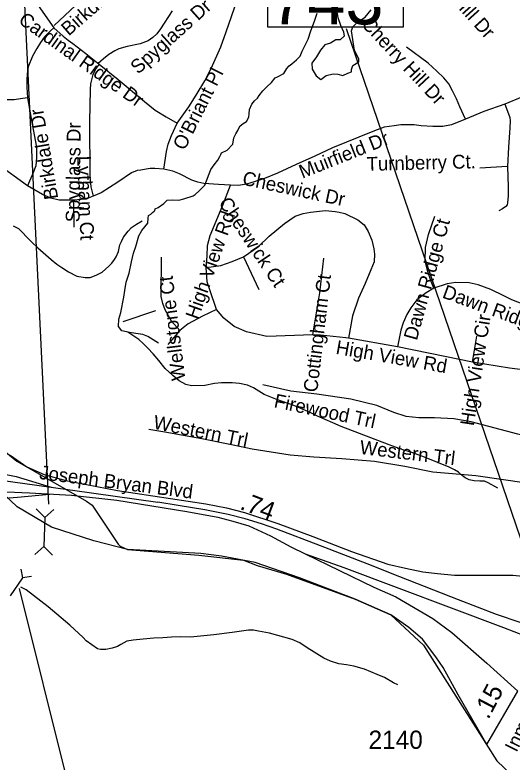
# Model space of a CAD drawing. Extents: x 1662474 to 1856135, y 779280 to 917889.
# Drawn here: x 1725760 to 1729167, y 862785 to 867907 of the extents above; entities that cross this region are included whole.
import ezdxf

# ---------------------------------------------------------------- set-up
doc = ezdxf.new("R2010")
doc.units = 0
for name, color, linetype in [('Exist Hydrographic Creek Single Shore', 7, 'Continuous'), ('Exist Hydrographic Misc Water Feature', 7, 'Continuous'), ('Exist Hydrographic Pond Under 1500 Sq Ft', 7, 'Continuous'), ('Exist Road Non-System Type 51', 7, 'Continuous'), ('Exist Road Non-System Type 51 Label', 7, 'Continuous'), ('Exist Road Primary Interstate Ramp 1 Lane Attributed', 7, 'Continuous'), ('Exist Road Secondary Mileage Hundredths English Label', 7, 'Continuous'), ('Exist Road Secondary Mileage Tenths English Label', 7, 'Continuous'), ('Exist Road Secondary Structure Culvert CELL', 7, 'Continuous'), ('Exist Road Secondary Structure Culvert Number Label', 7, 'Continuous'), ('Exist Road Secondary Structure Standard Bridge Number Label', 7, 'Continuous'), ('Exist Road Secondary Type 51 Attributed', 7, 'Continuous'), ('Exist Road Secondary Type 51 Divided Attributed', 7, 'Continuous'), ('Exist Road Secondary Type 51 Label', 7, 'Continuous'), ('Exist Road Secondary Type 51 Number Label', 7, 'Continuous')]:
    doc.layers.add(name, color=color, linetype=linetype)

msp = doc.modelspace()

# ---------------------------------------------------------------- linework, layer by layer
at = {"layer": 'Exist Hydrographic Creek Single Shore'}
msp.add_lwpolyline([(1726744.1, 865658), (1726671.4, 865701.9), (1726637.2, 865716.6), (1726587.6, 865724.4), (1726544.6, 865731.2), (1726492.4, 865740.7), (1726469.2, 865770.9), (1726472.5, 865821.8), (1726484.8, 865866.7), (1726505.2, 865973.5), (1726512.6, 866018.9), (1726522.9, 866075.3), (1726541.8, 866136), (1726558.2, 866215.5), (1726572.8, 866274), (1726589, 866320.5), (1726609.1, 866394), (1726628.4, 866430.2), (1726650.9, 866454.6), (1726670.6, 866478.8), (1726673.2, 866513.1), (1726675.6, 866533.3), (1726690.8, 866541.2), (1726702.6, 866552.8), (1726712.9, 866562.5), (1726718.4, 866565.9), (1726720.8, 866577.7), (1726740.6, 866587.1), (1726781.4, 866615.8), (1726803.1, 866636.8), (1726842.8, 866639.6), (1726882.1, 866638.1), (1726918.1, 866647), (1726980.6, 866666.7), (1726995.2, 866677.2), (1727023.6, 866702.6), (1727061.1, 866740.2), (1727103.1, 866847.2), (1727124.9, 866879), (1727149.6, 866912.3), (1727163.5, 866937.2), (1727171.4, 866949.6), (1727175.4, 866963), (1727214.1, 866981.4), (1727252.2, 867021.2), (1727261.1, 867064.3), (1727274.5, 867091.3), (1727288.4, 867115.2), (1727294.5, 867130.9), (1727303.1, 867148), (1727324.4, 867163.2), (1727345.9, 867176.9), (1727362.5, 867205.5), (1727365.9, 867228.9), (1727368, 867260.1), (1727383.5, 867295.2), (1727401.2, 867317.8), (1727422.2, 867336.2), (1727434.4, 867354.6), (1727459, 867387.4), (1727485.8, 867414.4), (1727518.4, 867444.4), (1727544.1, 867475.1), (1727560.4, 867483.7), (1727602.9, 867505.2), (1727623.1, 867540.7), (1727638.5, 867558), (1727657.2, 867572.4), (1727689.5, 867599.8), (1727714.4, 867624.7), (1727729.1, 867658.8), (1727743.5, 867690), (1727768.5, 867740.9), (1727788.1, 867797.6), (1727813.4, 867865.3), (1727832, 867920.7)], dxfattribs=at)
at = {"layer": 'Exist Hydrographic Misc Water Feature'}
for points in [[(1725748.7, 866462.6), (1725784.6, 866444.3), (1725812.2, 866416), (1725839.9, 866385.8), (1725875.6, 866349.5), (1725917.2, 866311), (1726008.5, 866230.1), (1726046.2, 866199.7), (1726081.9, 866175.4), (1726125.8, 866147), (1726183.4, 866116.4), (1726241.4, 866107.8), (1726275.5, 866107.5), (1726315.7, 866123.2), (1726357.9, 866144.8), (1726402.2, 866184.4), (1726424.5, 866206.1), (1726442.8, 866230), (1726452.8, 866249.9), (1726469.2, 866285.8), (1726479.7, 866331.6), (1726489.9, 866353.6), (1726504.1, 866383.5), (1726536.7, 866425.1), (1726558.8, 866451), (1726593.1, 866472.7), (1726631.2, 866496.3)], [(1729070.1, 864663), (1729004.1, 864698.8), (1728978.3, 864710.8), (1728946.1, 864711.4), (1728908.1, 864713), (1728872.2, 864719.5), (1728846.4, 864733.1), (1728824.3, 864749.2), (1728800.5, 864771.9), (1728772.4, 864789.7), (1728736.5, 864807.6), (1728554.6, 864880.3), (1728472.4, 864909), (1728424.6, 864923.1), (1728324.8, 864959.6), (1727996.7, 865086.1), (1727938.8, 865110.3), (1727832.8, 865156.8), (1727788.9, 865179), (1727698.9, 865217.8), (1727658.9, 865233.4), (1727559.1, 865268.2), (1727469.1, 865306.2), (1727395, 865350.3), (1727353.2, 865368.4), (1727299.3, 865381), (1727249, 865385.3), (1727175.2, 865385.2), (1727127, 865381.2), (1727060.8, 865367.8), (1726968.9, 865365.6), (1726931, 865373.7), (1726885.1, 865398.4), (1726841.2, 865436.3), (1726789.1, 865482.5), (1726745.4, 865538.4), (1726707.7, 865585.1), (1726671.6, 865622.8), (1726639.6, 865655.4), (1726609.9, 865683), (1726532.8, 865732.8)], [(1728383.2, 863315.6), (1728355.1, 863327.6), (1728293, 863364.1), (1728243.3, 863386.6), (1728155.4, 863422.8), (1728083.4, 863443.2), (1728033.4, 863451.6), (1727979.2, 863459.3), (1727923.1, 863477.6), (1727877.3, 863497.4), (1727763.5, 863567.8), (1727713.5, 863602.5), (1727659.6, 863626.6), (1727503.7, 863669.1), (1727429.7, 863682.9), (1727393.8, 863689.4), (1727359.6, 863689.3), (1727249.7, 863673.4), (1727123.4, 863657.9), (1726963.2, 863642.4), (1726893.3, 863643), (1726833.2, 863640.9), (1726773.1, 863637.2), (1726712.8, 863633.5), (1726638.8, 863627.7), (1726570.7, 863620), (1726526.9, 863614.4), (1726486.7, 863592.2), (1726462.5, 863577.9), (1726426.6, 863566.4), (1726382.3, 863556.5), (1726346.4, 863556.4), (1726326.3, 863561), (1726248.6, 863616.7), (1726226.7, 863639.4), (1726136.8, 863723.3), (1725987.2, 863850.2), (1725837.5, 863966.4), (1725800.4, 863983.7)]]:
    msp.add_lwpolyline(points, dxfattribs=at)
at = {"layer": 'Exist Hydrographic Pond Under 1500 Sq Ft'}
for points in [[(1727977.7, 868006.2), (1727963.2, 867939.5), (1727971.9, 867890.2), (1727992.2, 867838.1), (1728012.5, 867791.7), (1728015.4, 867762.7), (1727989.3, 867736.6), (1727960.3, 867736.6), (1727922.6, 867713.4), (1727884.9, 867701.8), (1727853, 867667), (1727826.9, 867620.6), (1727795, 867577.1), (1727797.9, 867536.6), (1727824, 867490.2), (1727855.9, 867464.1), (1727893.6, 867493.1), (1727940, 867504.7), (1727971.9, 867501.8), (1728006.7, 867493.1), (1728041.5, 867507.6), (1728067.6, 867516.3), (1728067.6, 867533.7), (1728076.3, 867559.8)], [(1728076.3, 867559.8), (1728116.9, 867585.8), (1728116.9, 867606.1), (1728087.9, 867664.1), (1728067.6, 867797.5), (1728076.3, 867826.5), (1728108.2, 867858.3), (1728160.4, 867893.1), (1728201, 867942.4)]]:
    msp.add_lwpolyline(points, dxfattribs=at)
at = {"layer": 'Exist Road Non-System Type 51'}
for p, q in [((1726175.1, 867971.1), (1726029.4, 867835.2)), ((1729136, 866868.1), (1728945.5, 866856.2)), ((1726160.7, 866637.8), (1726164.5, 866451.3)), ((1727327.1, 866249.8), (1727431.3, 866025.4)), ((1726889.2, 865743.8), (1726807.2, 865648.6)), ((1728896.4, 865527.3), (1728925.1, 865704.4)), ((1728382.6, 865631.6), (1728046.4, 865690.5))]:
    msp.add_line(p, q, dxfattribs=at)
for points in [[(1726870.8, 867164.9), (1726951.5, 867278.5), (1727000.8, 867356.7), (1727061.6, 867455.3), (1727105.5, 867540.1), (1727169.9, 867689.3), (1727208, 867791.7), (1727243.1, 867897), (1727289.9, 868031.6), (1727322.1, 868096), (1727380.7, 868160.3), (1727439.2, 868221.8), (1727480.2, 868271.5), (1727509.5, 868324.2), (1727574.1, 868456.1)], [(1725728, 868324.9), (1725823.1, 868142.5), (1725895.5, 868008.5), (1725935.3, 867949.7), (1726026.8, 867819.7)], [(1726836.5, 867934.6), (1726758.2, 867811.8), (1726731.2, 867778.2), (1726705.2, 867753.5), (1726672.9, 867729.4), (1726617.9, 867710.4), (1726528.1, 867690.5), (1726472.9, 867675), (1726443.9, 867660.6), (1726403.1, 867635.7), (1726366.4, 867605.5), (1726329.1, 867574.2)], [(1726026.8, 867819.7), (1726003.7, 867798.3), (1725962.4, 867757), (1725934.3, 867717.4), (1725909.5, 867676.2), (1725879.3, 867625.2), (1725851.2, 867552.6), (1725843.5, 867504.5), (1725841.8, 867460), (1725841.8, 867412.1), (1725846.3, 867339.1)], [(1726026.8, 867819.7), (1726089.5, 867762), (1726124.2, 867735.6), (1726155.6, 867712.5), (1726244.7, 867643.1), (1726337, 867570.8)], [(1728847.6, 867193.2), (1728809.8, 867276.4), (1728786.9, 867332.6), (1728759.9, 867386.6), (1728732.8, 867434.4), (1728699.5, 867476), (1728651.7, 867521.7), (1728591.4, 867575.7), (1728443.7, 867685.9)], [(1726337, 867570.8), (1726317.4, 867542.5), (1726293.9, 867499), (1726286.3, 867472.3), (1726277.8, 867435.2), (1726274.6, 867397.1), (1726270.3, 867173.7), (1726272.5, 866799.8), (1726278.9, 866728.9), (1726296.1, 866664.4)], [(1726337, 867570.8), (1726466.9, 867463.7), (1726647.5, 867313.3), (1726720.6, 867255.3), (1726795.8, 867208), (1726870.8, 867164.9)], [(1725846.3, 867339.1), (1725798.7, 867331.2), (1725753.7, 867325.9), (1725706.1, 867325.9), (1725671.7, 867336.4), (1725595, 867399.9)], [(1729529.6, 867403.7), (1729467.1, 867400.8), (1729409.9, 867398.4), (1729371.8, 867391.3), (1729314.7, 867374.6), (1729238.5, 867346.1), (1729117, 867296.1)], [(1725846.3, 867339.1), (1725878, 867159.3), (1725907.1, 867000.7), (1725907.1, 866929.3), (1725901.9, 866873.8), (1725883.3, 866820.9), (1725846.9, 866734.8)], [(1729117, 867296.1), (1728974.1, 867246.1), (1728847.6, 867193.2)], [(1729117, 867296.1), (1729143.2, 867229.9), (1729152.7, 867203.7), (1729155.1, 867182.3), (1729152.7, 867132.3), (1729143.2, 867001.4), (1729136, 866868.1)], [(1728847.6, 867193.2), (1728752.2, 867154), (1728691.7, 867142.7), (1728623.7, 867142.7), (1728544.4, 867146.4), (1728495.3, 867154), (1728404.6, 867154), (1728359.3, 867146.4), (1728291.3, 867138.9), (1728212, 867108.7), (1727936.2, 866995.4), (1727816.3, 866939.5), (1727687.4, 866882.3), (1727558.6, 866822.2), (1727469.9, 866785), (1727406.9, 866765), (1727346.8, 866747.8), (1727291.1, 866738.5), (1727236.2, 866741.1)], [(1725846.9, 866734.8), (1725635.1, 866887), (1725483.7, 867016), (1725387, 867085.6), (1725318.1, 867119.9), (1725254.3, 867133.4), (1725183.7, 867134)], [(1726780.4, 866849.4), (1726797.5, 866970.6), (1726811.1, 867020.7), (1726832.7, 867080.8), (1726870.8, 867164.9)], [(1726780.4, 866849.4), (1726719.3, 866854.9), (1726687.5, 866853.5), (1726659.4, 866851.1), (1726622.8, 866844.2), (1726597.5, 866841.3), (1726558.5, 866825.6), (1726465.3, 866760.1), (1726349.9, 866688.1), (1726296.1, 866664.4)], [(1727236.2, 866741.1), (1727155.3, 866745), (1727055.4, 866752.6), (1727013.9, 866760.1), (1726972.4, 866775.2), (1726887.6, 866818.5), (1726842.4, 866835.5), (1726780.4, 866849.4)], [(1729136, 866868.1), (1729140.5, 866729.7), (1729141.3, 866667.7), (1729136, 866618.2), (1729132.5, 866606.5), (1729124.1, 866594.4), (1729102.3, 866577.2), (1729076.5, 866563.4)], [(1726160.7, 866637.8), (1726063.2, 866638.5), (1726005, 866651.7), (1725949.5, 866675.5), (1725846.9, 866734.8)], [(1727069.5, 866176.6), (1727076.7, 866252.7), (1727079.8, 866327.7), (1727098.1, 866396.4), (1727185.5, 866603.7), (1727236.2, 866741.1)], [(1726296.1, 866664.4), (1726261.4, 866652.3), (1726214.8, 866642.3), (1726160.7, 866637.8)], [(1727327.1, 866249.8), (1727429, 866320.8), (1727501.7, 866391.8), (1727608.1, 866476.5), (1727681.4, 866526.9), (1727736.4, 866546.3), (1727786.7, 866554.4), (1727888.1, 866565.8), (1727954.5, 866558.9), (1727983.1, 866554.4), (1728020.9, 866546.3), (1728109, 866502.8), (1728152.5, 866468.5), (1728181.1, 866423.8), (1728205.8, 866363.2), (1728219.5, 866303.6), (1728225.2, 866268.1), (1728221.8, 866214.3), (1728200, 866159.4), (1728159.4, 866066.6), (1728114.9, 865965.4), (1728074.4, 865844), (1728046.4, 865690.5)], [(1728631.6, 866033.4), (1728612.5, 866080.4), (1728588.1, 866154.8), (1728571, 866220.1), (1728574.4, 866313.9), (1728593.9, 866403.2), (1728637.4, 866528)], [(1726889.2, 865743.8), (1726833.1, 865807.9), (1726788.4, 865885.8), (1726773.5, 865929.3), (1726761, 865976.2), (1726764.4, 866247.5)], [(1727069.5, 866176.6), (1727170.2, 866189.1), (1727249.2, 866216.6), (1727327.1, 866249.8)], [(1727802.2, 865714.6), (1727848.5, 866002.7), (1727877.7, 866240.8)], [(1727141, 865888.1), (1727095, 866021.9), (1727076.7, 866076.9), (1727069.5, 866176.6)], [(1729514.9, 865915.5), (1729430.2, 865900.6), (1729374.1, 865899.5), (1729320.3, 865906.4), (1729248.1, 865922.4), (1729166.3, 865954.5), (1729109.6, 865980.8), (1729022.6, 866025.4), (1728933.9, 866056.3), (1728873.2, 866071.2), (1728782.8, 866072.4), (1728722.1, 866063.2), (1728631.6, 866033.4)], [(1728631.6, 866033.4), (1728577.7, 866002.5), (1728515.5, 865954.9), (1728473.1, 865898.4), (1728445.6, 865852.6), (1728420.4, 865797.6), (1728404.4, 865747.2), (1728382.6, 865631.6)], [(1727141, 865888.1), (1727044.9, 865841.1), (1726946.4, 865790.7), (1726889.2, 865743.8)], [(1727802.2, 865714.6), (1727486.7, 865701.7), (1727347.1, 865734.6), (1727262.4, 865772.4), (1727191.4, 865828.5), (1727141, 865888.1)], [(1728046.4, 865690.5), (1728028.6, 865692.7), (1727855, 865713.1), (1727802.2, 865714.6)], [(1728896.4, 865527.3), (1728706, 865566.2), (1728382.6, 865631.6)], [(1729547.3, 865435.3), (1729389.1, 865455.1), (1729150.6, 865484.9), (1728896.4, 865527.3)], [(1729802.6, 864887.7), (1729498.8, 864968), (1729207.3, 865033.1), (1728887.1, 865118), (1728767, 865137.3), (1728635.1, 865144.8), (1728529.1, 865145.9), (1728441, 865154.9), (1728357.3, 865181.6), (1728239.6, 865229.1), (1728062, 865272.9), (1727828.2, 865307.5), (1727650.3, 865327.3), (1727458.6, 865371.4)], [(1727255.5, 864957.1), (1727040.2, 865001.8), (1726786.4, 865046.6), (1726676.6, 865065.8)], [(1729797.4, 864644.7), (1729716.6, 864650.9), (1729587.6, 864660.8), (1729267, 864698.2), (1728919, 864747.6), (1728625.1, 864772.8), (1728433.2, 864810.7), (1728223.4, 864845), (1727999.5, 864863.4), (1727807.4, 864875.5), (1727645.4, 864889.2), (1727385.7, 864930.1), (1727255.5, 864957.1)], [(1728993.3, 862904.6), (1729207.1, 863270.6)]]:
    msp.add_lwpolyline(points, dxfattribs=at)
at = {"layer": 'Exist Road Primary Interstate Ramp 1 Lane Attributed'}
msp.add_line((1727033.6, 864214.4), (1726531, 864243.2), dxfattribs=at)
for points in [[(1725727, 864889.3), (1725840.5, 864810.4), (1725960.3, 864756.8), (1726108.5, 864715.8), (1726463.2, 864648.1), (1727067.6, 864556.7), (1727208.7, 864528.3), (1727333, 864496.5), (1727560.8, 864420.9), (1727801.1, 864330.8), (1728067.5, 864229.2), (1728315.1, 864141.5), (1728436.4, 864113.6), (1728555.9, 864090.4), (1728657.1, 864077.9), (1728773.1, 864066.8), (1728927.3, 864066.8), (1729080.9, 864066.4), (1729171.5, 864066.4), (1729264.4, 864057.2), (1729362.7, 864043.7), (1729455.2, 864023.5), (1729553.9, 863994.1), (1729605.9, 863972.9)], [(1725497.5, 864796.7), (1725768.5, 864742.1), (1726007.5, 864669.7)], [(1726531, 864243.2), (1726299.6, 864301.4), (1726011.3, 864395.6), (1725775.3, 864535), (1725497.5, 864796.7)], [(1725393.8, 864523.5), (1725451.6, 864565.8), (1725484.3, 864577.4), (1725777, 864600.7), (1725996, 864622.9)], [(1728644.8, 863506.3), (1728553.2, 863626.7), (1728459, 863707.9), (1728335.9, 863794.2), (1728092.5, 863901.6), (1727710.3, 864048.2), (1727406.6, 864152.9), (1727176.2, 864197.4), (1727033.6, 864214.4)], [(1727748.2, 864213.3), (1728220.7, 863984.5), (1728371.4, 863917.8), (1728623.8, 863769.9), (1728754.8, 863673.8), (1728993.3, 863463.3), (1729207.1, 863270.6)], [(1728993.3, 862904.6), (1728796.6, 863247.1), (1728694.6, 863433), (1728644.8, 863506.3)]]:
    msp.add_lwpolyline(points, dxfattribs=at)
at = {"layer": 'Exist Road Secondary Structure Culvert CELL'}
for p, q in [((1725905.7, 864520.7), (1725964.3, 864461.5)), ((1726026.6, 864516.8), (1725964.3, 864461.5)), ((1725964.3, 864461.5), (1725957.9, 864263.3)), ((1725895.6, 864208), (1725957.9, 864263.3)), ((1726016.5, 864204.1), (1725957.9, 864263.3)), ((1725800.2, 864108.8), (1725812.5, 864047.6)), ((1725812.5, 864047.6), (1725726.8, 863925.9)), ((1725874.4, 864056.6), (1725812.5, 864047.6))]:
    msp.add_line(p, q, dxfattribs=at)
at = {"layer": 'Exist Road Secondary Structure Culvert Number Label'}
for p, q in [((1725991.5, 864554.4), (1725765.9, 869256.6)), ((1725788.4, 863974), (1726408.4, 861498.6))]:
    msp.add_line(p, q, dxfattribs=at)
at = {"layer": 'Exist Road Secondary Structure Standard Bridge Number Label'}
msp.add_line((1729388.5, 863840.7), (1728033, 867812.2), dxfattribs=at)
msp.add_lwpolyline([(1727492.2, 868207.2), (1728421.2, 868207.2), (1728421.2, 867823.1), (1727492.2, 867823.1)], close=True, dxfattribs=at)
at = {"layer": 'Exist Road Secondary Type 51 Attributed'}
msp.add_lwpolyline([(1724534, 865870.1), (1724610.8, 865781.6), (1725089.6, 865510), (1725153.1, 865472.6), (1725345.5, 865264.5), (1725569.3, 865012.2), (1725773.5, 864848.9), (1726250.5, 864573), (1726288, 864547.1), (1726466.6, 864279.2), (1726480.5, 864266), (1726531, 864243.2), (1727019.3, 864202.7), (1727325.5, 864168.6), (1727420.6, 864132.1), (1727620.6, 864072.3), (1728092.5, 863901.6), (1728335.9, 863794.2), (1728559.2, 863587.2), (1729063.1, 862793.5), (1729359.2, 862510.1), (1729655.2, 862207.7), (1730130.6, 861946.9)], dxfattribs=at)
at = {"layer": 'Exist Road Secondary Type 51 Divided Attributed'}
for points in [[(1724898.1, 864827.4), (1725030.2, 864809.6), (1725176, 864788.4), (1725319.1, 864765.9), (1725562.2, 864732.4), (1726007.5, 864669.7)], [(1725651.7, 864639.8), (1725807.8, 864632.7), (1725859.2, 864630.3), (1726148.5, 864615.5), (1726458.7, 864580.8), (1726939, 864503.2), (1727151.3, 864465), (1727252.1, 864437.4), (1727364, 864404.2), (1727512.5, 864336.6), (1727650.6, 864260.6), (1727748.2, 864213.3)], [(1726007.5, 864669.7), (1726738.3, 864566.9)], [(1729428.2, 863662.2), (1729320.8, 863700.3), (1729222.5, 863742.7), (1729059.7, 863796.6), (1728800.6, 863897.8), (1728397, 864054.8), (1728173.5, 864144.4), (1727855.1, 864268.2), (1727555.3, 864382.1), (1727448.9, 864419.4), (1727338.4, 864452.6), (1727221, 864483), (1727062.2, 864513.4), (1726878.5, 864543.7), (1726738.3, 864566.9)], [(1727748.2, 864213.3), (1728013.4, 864120.2), (1729107.9, 863708.7), (1729392.1, 863597.2)]]:
    msp.add_lwpolyline(points, dxfattribs=at)
at = {"layer": 'Exist Road Secondary Type 51 Label'}
msp.add_lwpolyline([(1726501.3, 865805.8), (1726724.4, 865880)], dxfattribs=at)
msp.add_lwpolyline([(1726501.3, 865805.8), (1726724.4, 865880)], dxfattribs=at)

# ---------------------------------------------------------------- texts
at = {"layer": 'Exist Road Non-System Type 51 Label'}
for s, rotation, p in [('Cherry Hill Dr', 311.8886, (1728479.9, 868304.4)), ('Birkdale Ct', 41.1162, (1726128.2, 867759.5)), ('Spyglass Dr', 41.8257, (1726603.9, 867496.9)), ('Cardinal Ridge Dr', 324.5508, (1725777, 867856.5)), ('Cherry Hill Dr', 313.1221, (1728129.5, 867838.8)), ("O'Briant Pl", 63.4451, (1726922.4, 866973.4)), ('Birkdale Dr', 99.5937, (1726057, 866650)), ('Spyglass Dr', 89.3266, (1726202.9, 866485.2)), ('Muirfield Dr', 21.8098, (1727729.8, 866783.9)), ('Lytham Ct', 272.2893, (1726185.6, 866940)), ('Turnberry Ct.', 1.3905, (1728171.1, 866838.2)), ('Cheswick Dr', 347.8851, (1727313.3, 866745.1)), ('Cheswick Ct', 303.6745, (1727152, 866619.1)), ('High View Rd', 70.626, (1727014.8, 865814.1)), ('Dawn Ridge Ct', 74.4846, (1728514, 865671.2)), ('Wellstone Ct', 97.0339, (1726928.5, 865407.2)), ('Cottingham Ct', 83.2378, (1727831.2, 865316.9)), ('Dawn Ridge Trl', 339.9331, (1728682.8, 865971.1)), ('High View Cir', 81.2977, (1728904.8, 865086.2)), ('High View Rd', 349.9863, (1727954.5, 865584.6)), ('Firewood Trl', 348.086, (1727530, 865218.5)), ('Western Trl', 348.7764, (1726702.8, 865071.6)), ('Western Trl', 353.1353, (1728119.2, 864898.1))]:
    msp.add_text(s, height=95, rotation=rotation, dxfattribs=at).set_placement(p)
at = {"layer": 'Exist Road Secondary Mileage Hundredths English Label'}
msp.add_text('.15', height=125, rotation=62.4748, dxfattribs=at).set_placement((1729004.6, 863071.9))
at = {"layer": 'Exist Road Secondary Mileage Tenths English Label'}
msp.add_text('.74', height=125, rotation=339.2379, dxfattribs=at).set_placement((1727295.5, 864521.7))
at = {"layer": 'Exist Road Secondary Structure Standard Bridge Number Label'}
msp.add_text('743', height=350, dxfattribs=at).set_placement((1727504.7, 867842.9))
at = {"layer": 'Exist Road Secondary Type 51 Label'}
for s, rotation, p in [('Joseph Bryan Blvd', 352.633, (1725922.8, 864726.3)), ('Inman Rd', 63.5002, (1729197.6, 862847.2))]:
    msp.add_text(s, height=95, rotation=rotation, dxfattribs=at).set_placement(p)
at = {"layer": 'Exist Road Secondary Type 51 Number Label'}
msp.add_text('2140', height=125, dxfattribs=at).set_placement((1728183.3, 862875.9))

doc.saveas('drawing.dxf')
